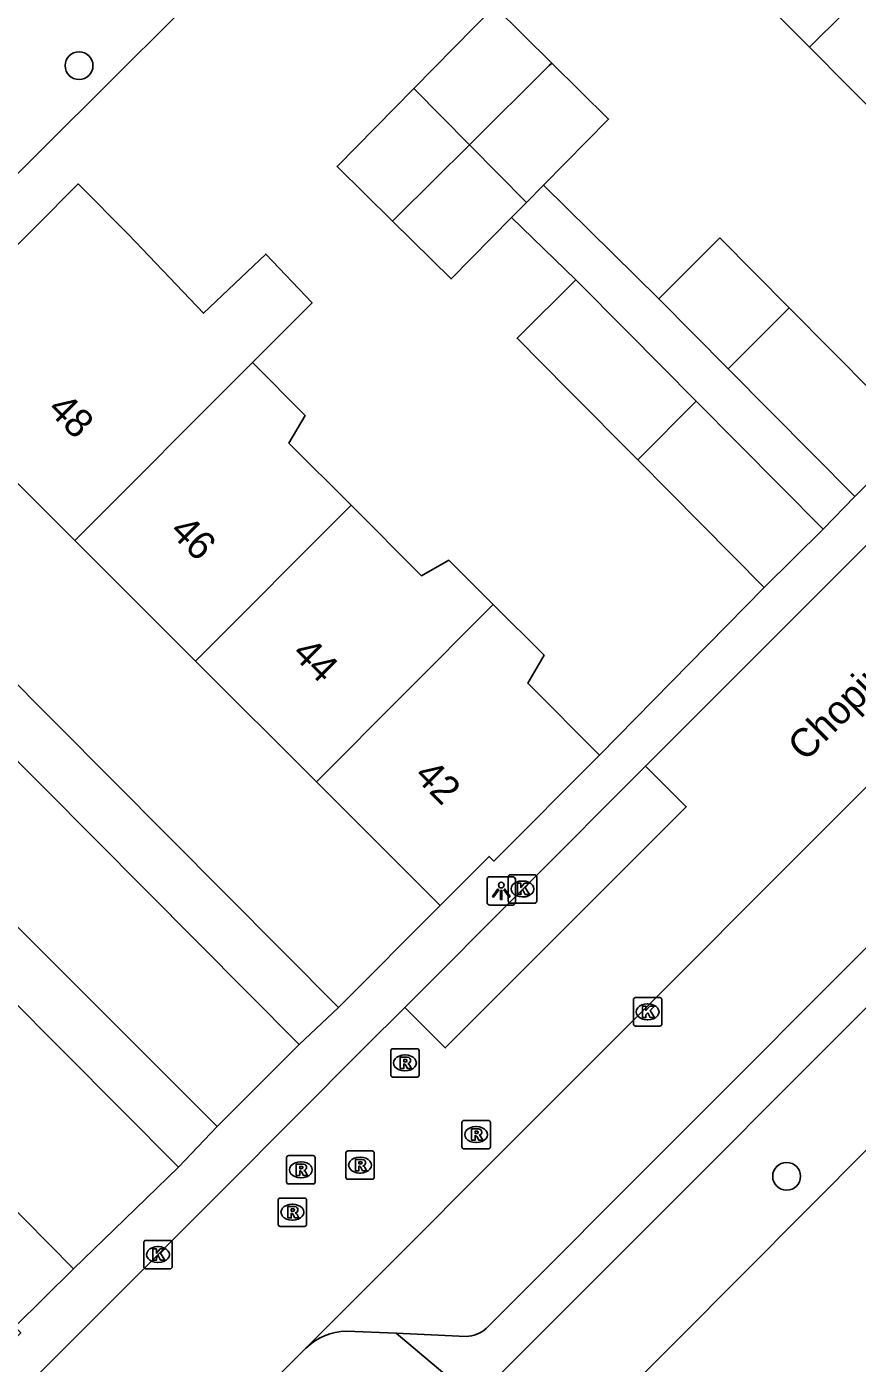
# Model space of a CAD drawing. Extents: x 159040 to 160094, y 381214 to 382518.
# Drawn here: x 159567.44 to 159596.64, y 381857.98 to 381904.94 of the extents above; entities that cross this region are included whole.
import ezdxf

# ---------------------------------------------------------------- set-up
doc = ezdxf.new("R2010")
doc.units = 0
for name, color, linetype in [('IMGEO_Boom', 7, 'Continuous'), ('IMGEO_Groenvoorziening', 7, 'Continuous'), ('IMGEO_Kolk', 7, 'Continuous'), ('IMGEO_Lichtpunt', 7, 'Continuous'), ('IMGEO_Muur', 7, 'Continuous'), ('IMGEO_Openbare_ruimte_label', 7, 'Continuous'), ('IMGEO_Pand', 7, 'Continuous'), ('IMGEO_Pand_nummerreeks', 7, 'Continuous'), ('IMGEO_Rijbaan_lokaal_open', 7, 'Continuous'), ('IMGEO_Rioolput', 7, 'Continuous'), ('IMGEO_Voetpad_gesloten', 7, 'Continuous'), ('IMGEO_Voetpad_open', 7, 'Continuous')]:
    doc.layers.add(name, color=color, linetype=linetype)

msp = doc.modelspace()

# ---------------------------------------------------------------- linework, layer by layer
at = {"layer": 'IMGEO_Boom'}
for centre in [(159569.276, 381903.573), (159594.152, 381864.548)]:
    msp.add_circle(centre, 0.489, dxfattribs=at)
at = {"layer": 'IMGEO_Groenvoorziening'}
for points in [[(159589.278, 381921.821), (159568, 381900.661), (159563.471, 381896.127), (159558.1, 381890.869), (159558.473, 381890.495)], [(159603.938, 381872.48), (159585.786, 381854.246)]]:
    msp.add_lwpolyline(points, dxfattribs=at)
at = {"layer": 'IMGEO_Kolk'}
for p, q in [((159584.367, 381874.218), (159584.367, 381875.07)), ((159584.442, 381875.144), (159585.294, 381875.144)), ((159584.855, 381874.924), (159584.88, 381874.924)), ((159585.368, 381875.07), (159585.368, 381874.218)), ((159584.878, 381874.364), (159584.853, 381874.364)), ((159585.294, 381874.144), (159584.442, 381874.144)), ((159588.765, 381869.9), (159588.765, 381870.752)), ((159588.84, 381870.826), (159589.692, 381870.826)), ((159589.253, 381870.606), (159589.278, 381870.606)), ((159589.766, 381870.752), (159589.766, 381869.9)), ((159589.692, 381869.826), (159588.84, 381869.826)), ((159589.276, 381870.046), (159589.251, 381870.046)), ((159571.552, 381861.371), (159571.552, 381862.223)), ((159571.627, 381862.297), (159572.479, 381862.297)), ((159572.553, 381862.223), (159572.553, 381861.371)), ((159572.04, 381862.077), (159572.065, 381862.077)), ((159572.479, 381861.297), (159571.627, 381861.297)), ((159572.063, 381861.517), (159572.038, 381861.517))]:
    msp.add_line(p, q, dxfattribs=at)
for points in [[(159584.367, 381874.218), (159584.367, 381875.07)], [(159584.442, 381875.144), (159585.294, 381875.144)], [(159584.688, 381874.844), (159584.811, 381874.844), (159584.811, 381874.693), (159584.941, 381874.844), (159585.105, 381874.844), (159584.959, 381874.693), (159585.112, 381874.444), (159584.96, 381874.444), (159584.875, 381874.608), (159584.811, 381874.541), (159584.811, 381874.444), (159584.688, 381874.444), (159584.688, 381874.844)], [(159585.368, 381875.07), (159585.368, 381874.218)], [(159585.294, 381874.144), (159584.442, 381874.144)], [(159588.765, 381869.9), (159588.765, 381870.752)], [(159588.84, 381870.826), (159589.692, 381870.826)], [(159589.766, 381870.752), (159589.766, 381869.9)], [(159589.086, 381870.526), (159589.209, 381870.526), (159589.209, 381870.375), (159589.339, 381870.526), (159589.503, 381870.526), (159589.357, 381870.375), (159589.51, 381870.126), (159589.358, 381870.126), (159589.273, 381870.29), (159589.209, 381870.223), (159589.209, 381870.126), (159589.086, 381870.126), (159589.086, 381870.526)], [(159589.692, 381869.826), (159588.84, 381869.826)], [(159571.552, 381861.371), (159571.552, 381862.223)], [(159571.627, 381862.297), (159572.479, 381862.297)], [(159572.553, 381862.223), (159572.553, 381861.371)], [(159571.873, 381861.997), (159571.996, 381861.997), (159571.996, 381861.846), (159572.126, 381861.997), (159572.29, 381861.997), (159572.144, 381861.846), (159572.297, 381861.597), (159572.145, 381861.597), (159572.06, 381861.761), (159571.996, 381861.694), (159571.996, 381861.597), (159571.873, 381861.597), (159571.873, 381861.997)], [(159572.479, 381861.297), (159571.627, 381861.297)]]:
    msp.add_lwpolyline(points, dxfattribs=at)
for centre, start, end in [((159584.444, 381875.068), 91.552, 178.448), ((159584.444, 381875.068), 91.552, 178.448), ((159585.292, 381875.068), 1.552, 88.448), ((159585.292, 381875.068), 1.552, 88.448), ((159584.444, 381874.22), 181.552, 268.448), ((159584.444, 381874.22), 181.552, 268.448), ((159585.292, 381874.22), 271.552, 358.448), ((159585.292, 381874.22), 271.552, 358.448), ((159588.842, 381870.75), 91.552, 178.448), ((159588.842, 381870.75), 91.552, 178.448), ((159589.69, 381870.75), 1.552, 88.448), ((159589.69, 381870.75), 1.552, 88.448), ((159588.842, 381869.902), 181.552, 268.448), ((159588.842, 381869.902), 181.552, 268.448), ((159589.69, 381869.902), 271.552, 358.448), ((159589.69, 381869.902), 271.552, 358.448), ((159571.629, 381862.221), 91.552, 178.448), ((159571.629, 381862.221), 91.552, 178.448), ((159572.477, 381862.221), 1.552, 88.448), ((159572.477, 381862.221), 1.552, 88.448), ((159571.629, 381861.373), 181.552, 268.448), ((159571.629, 381861.373), 181.552, 268.448), ((159572.477, 381861.373), 271.552, 358.448), ((159572.477, 381861.373), 271.552, 358.448)]:
    msp.add_arc(centre, 0.0765, start, end, dxfattribs=at)
for centre, major_axis, ratio, start_param, end_param in [((159584.854, 381874.644), (-0.387, 0.002), 0.722429, 4.712389, 7.853982), ((159584.879, 381874.644), (-0.39, 0.002), 0.717154, 1.570796, 4.712389), ((159589.252, 381870.326), (-0.387, 0.002), 0.722429, 4.712389, 7.853982), ((159589.277, 381870.326), (-0.39, 0.002), 0.717154, 1.570796, 4.712389), ((159572.039, 381861.797), (-0.387, 0.002), 0.722429, 4.712389, 7.853982), ((159572.064, 381861.797), (-0.39, 0.002), 0.717154, 1.570796, 4.712389)]:
    msp.add_ellipse(centre, major_axis=major_axis, ratio=ratio, start_param=start_param, end_param=end_param, dxfattribs=at)
at = {"layer": 'IMGEO_Lichtpunt'}
for p, q in [((159583.622, 381874.98), (159583.622, 381874.173)), ((159583.622, 381874.98), (159583.622, 381874.173)), ((159584.524, 381875.075), (159583.716, 381875.075)), ((159584.524, 381875.075), (159583.716, 381875.075)), ((159584.618, 381874.173), (159584.618, 381874.98)), ((159584.618, 381874.173), (159584.618, 381874.98)), ((159583.716, 381874.079), (159584.524, 381874.079)), ((159583.716, 381874.079), (159584.524, 381874.079))]:
    msp.add_line(p, q, dxfattribs=at)
for points in [[(159583.996, 381874.644), (159584.035, 381874.616), (159583.847, 381874.354), (159583.809, 381874.381), (159583.996, 381874.644)], [(159584.098, 381874.596), (159584.145, 381874.596), (159584.145, 381874.274), (159584.098, 381874.274), (159584.098, 381874.596)], [(159584.208, 381874.616), (159584.246, 381874.643), (159584.433, 381874.381), (159584.394, 381874.353), (159584.208, 381874.616)]]:
    msp.add_lwpolyline(points, dxfattribs=at)
msp.add_circle((159584.121, 381874.778), 0.0994, dxfattribs=at)
for centre, start, end in [((159583.716, 381874.98), 90, 180), ((159583.716, 381874.98), 90, 180), ((159584.524, 381874.98), 0, 90), ((159584.524, 381874.98), 0, 90), ((159583.716, 381874.173), 180, 270), ((159583.716, 381874.173), 180, 270), ((159584.524, 381874.173), 270, 0), ((159584.524, 381874.173), 270, 360)]:
    msp.add_arc(centre, 0.0946, start, end, dxfattribs=at)
at = {"layer": 'IMGEO_Muur'}
for points in [[(159590.739, 381882.564), (159593.365, 381885.235)], [(159587.579, 381879.348), (159590.739, 381882.564)]]:
    msp.add_lwpolyline(points, dxfattribs=at)
at = {"layer": 'IMGEO_Pand'}
for points in [[(159601.011, 381910.228), (159594.957, 381904.223)], [(159594.957, 381904.223), (159592.168, 381907.035), (159591.896, 381906.765), (159590.456, 381908.217)], [(159581.042, 381902.767), (159583.883, 381905.648), (159585.895, 381903.663)], [(159598.882, 381899.658), (159597.37, 381901.183), (159597.673, 381901.484), (159594.957, 381904.223)], [(159585.895, 381903.663), (159585.807, 381903.575), (159582.999, 381900.793)], [(159585.895, 381903.663), (159587.893, 381901.693), (159585.607, 381899.374)], [(159580.297, 381898.11), (159578.347, 381900.033), (159581.042, 381902.767)], [(159582.999, 381900.793), (159581.042, 381902.767)], [(159582.999, 381900.793), (159580.449, 381898.264), (159580.297, 381898.11)], [(159582.999, 381900.793), (159585.008, 381898.767)], [(159569.13, 381886.893), (159564.779, 381891.239), (159566.506, 381892.968), (159564.693, 381894.855), (159569.247, 381899.415), (159571.02, 381897.644), (159573.647, 381894.872), (159575.841, 381896.952), (159577.467, 381895.237), (159575.37, 381893.138)], [(159585.607, 381899.374), (159585.008, 381898.767)], [(159585.008, 381898.767), (159584.485, 381898.236)], [(159584.485, 381898.236), (159582.358, 381896.079), (159580.297, 381898.11)], [(159589.655, 381895.383), (159591.81, 381897.52), (159594.248, 381895.062)], [(159588.917, 381889.719), (159586.47, 381892.187), (159584.679, 381893.994), (159586.748, 381896.045)], [(159586.748, 381896.045), (159588.539, 381894.239), (159590.977, 381891.781)], [(159592.093, 381892.925), (159589.655, 381895.383)], [(159594.248, 381895.062), (159592.093, 381892.925)], [(159594.248, 381895.062), (159598.702, 381890.571)], [(159569.13, 381886.893), (159575.37, 381893.138)], [(159575.37, 381893.138), (159577.225, 381891.286), (159576.656, 381890.306), (159578.841, 381888.124)], [(159596.547, 381888.434), (159592.093, 381892.925)], [(159588.917, 381889.719), (159590.977, 381891.781)], [(159590.977, 381891.781), (159595.433, 381887.287)], [(159598.702, 381890.571), (159596.547, 381888.434)], [(159593.365, 381885.235), (159588.917, 381889.719)], [(159578.841, 381888.124), (159573.375, 381882.653)], [(159578.841, 381888.124), (159581.32, 381885.647), (159582.282, 381886.192), (159583.839, 381884.637)], [(159595.433, 381887.287), (159593.365, 381885.235)], [(159573.375, 381882.653), (159569.13, 381886.893)], [(159583.839, 381884.637), (159577.62, 381878.413)], [(159583.839, 381884.637), (159585.625, 381882.854), (159585.051, 381881.873), (159587.579, 381879.348)], [(159577.62, 381878.413), (159573.375, 381882.653)], [(159587.579, 381879.348), (159583.859, 381875.622), (159583.692, 381875.789), (159581.972, 381874.067)], [(159581.972, 381874.067), (159577.62, 381878.413)], [(159569.083, 381861.3), (159564.76, 381865.66)], [(159563.284, 381855.137), (159567.226, 381859.045), (159567.019, 381859.254), (159569.083, 381861.3)]]:
    msp.add_lwpolyline(points, dxfattribs=at)
at = {"layer": 'IMGEO_Rijbaan_lokaal_open'}
for points in [[(159589.196, 381878.96), (159594.035, 381883.801), (159599.887, 381889.654), (159601.163, 381890.932)], [(159557.12, 381889.181), (159559.039, 381887.253), (159577.013, 381869.174)], [(159606.476, 381887.753), (159577.251, 381858.509)], [(159553.896, 381886.533), (159554.166, 381886.262), (159556.177, 381884.244), (159574.13, 381866.294)], [(159589.196, 381878.96), (159590.622, 381877.535), (159582.151, 381869.061), (159580.725, 381870.485)], [(159551.927, 381841.665), (159553.641, 381843.407), (159559.508, 381849.265), (159571.766, 381861.508), (159574.381, 381864.12), (159579.3, 381869.059), (159580.725, 381870.485)], [(159577.013, 381869.174), (159574.13, 381866.294)], [(159577.251, 381858.509), (159576.162, 381857.416), (159575.313, 381856.565)]]:
    msp.add_lwpolyline(points, dxfattribs=at)
at = {"layer": 'IMGEO_Rioolput'}
for p, q in [((159580.233, 381868.106), (159580.233, 381868.958)), ((159580.308, 381869.032), (159581.16, 381869.032)), ((159580.721, 381868.812), (159580.746, 381868.812)), ((159581.234, 381868.958), (159581.234, 381868.106)), ((159580.744, 381868.252), (159580.719, 381868.252)), ((159581.16, 381868.032), (159580.308, 381868.032)), ((159582.738, 381865.587), (159582.738, 381866.439)), ((159582.813, 381866.513), (159583.665, 381866.513)), ((159583.739, 381866.439), (159583.739, 381865.587)), ((159583.226, 381866.293), (159583.251, 381866.293)), ((159578.73, 381865.443), (159579.582, 381865.443)), ((159583.665, 381865.513), (159582.813, 381865.513)), ((159583.249, 381865.733), (159583.224, 381865.733)), ((159576.575, 381864.352), (159576.575, 381865.204)), ((159576.65, 381865.278), (159577.502, 381865.278)), ((159577.063, 381865.058), (159577.088, 381865.058)), ((159577.576, 381865.204), (159577.576, 381864.352)), ((159578.655, 381864.517), (159578.655, 381865.369)), ((159579.143, 381865.223), (159579.168, 381865.223)), ((159579.656, 381865.369), (159579.656, 381864.517)), ((159577.086, 381864.498), (159577.061, 381864.498)), ((159579.582, 381864.443), (159578.73, 381864.443)), ((159579.166, 381864.663), (159579.141, 381864.663)), ((159577.502, 381864.278), (159576.65, 381864.278)), ((159576.276, 381862.859), (159576.276, 381863.711)), ((159576.351, 381863.785), (159577.203, 381863.785)), ((159576.764, 381863.565), (159576.789, 381863.565)), ((159577.277, 381863.711), (159577.277, 381862.859)), ((159577.203, 381862.785), (159576.351, 381862.785)), ((159576.787, 381863.005), (159576.762, 381863.005))]:
    msp.add_line(p, q, dxfattribs=at)
for points in [[(159580.233, 381868.106), (159580.233, 381868.958)], [(159580.308, 381869.032), (159581.16, 381869.032)], [(159580.822, 381868.73), (159580.57, 381868.732), (159580.57, 381868.332)], [(159581.234, 381868.958), (159581.234, 381868.106)], [(159580.57, 381868.332), (159580.694, 381868.332), (159580.694, 381868.494), (159580.705, 381868.494)], [(159580.748, 381868.651), (159580.694, 381868.651), (159580.694, 381868.57)], [(159580.694, 381868.57), (159580.746, 381868.57)], [(159580.752, 381868.465), (159580.823, 381868.332), (159580.963, 381868.332), (159580.898, 381868.458)], [(159581.16, 381868.032), (159580.308, 381868.032)], [(159582.738, 381865.587), (159582.738, 381866.439)], [(159582.813, 381866.513), (159583.665, 381866.513)], [(159583.739, 381866.439), (159583.739, 381865.587)], [(159583.327, 381866.211), (159583.075, 381866.213), (159583.075, 381865.813)], [(159583.075, 381865.813), (159583.199, 381865.813), (159583.199, 381865.975), (159583.21, 381865.975)], [(159583.253, 381866.132), (159583.199, 381866.132), (159583.199, 381866.051)], [(159583.199, 381866.051), (159583.251, 381866.051)], [(159583.257, 381865.946), (159583.328, 381865.813), (159583.468, 381865.813), (159583.403, 381865.939)], [(159578.73, 381865.443), (159579.582, 381865.443)], [(159583.665, 381865.513), (159582.813, 381865.513)], [(159576.575, 381864.352), (159576.575, 381865.204)], [(159576.65, 381865.278), (159577.502, 381865.278)], [(159577.164, 381864.976), (159576.912, 381864.978), (159576.912, 381864.578)], [(159577.576, 381865.204), (159577.576, 381864.352)], [(159578.655, 381864.517), (159578.655, 381865.369)], [(159579.244, 381865.141), (159578.992, 381865.143), (159578.992, 381864.743)], [(159578.992, 381864.743), (159579.116, 381864.743), (159579.116, 381864.905), (159579.127, 381864.905)], [(159579.17, 381865.062), (159579.116, 381865.062), (159579.116, 381864.981)], [(159579.116, 381864.981), (159579.168, 381864.981)], [(159579.656, 381865.369), (159579.656, 381864.517)], [(159576.912, 381864.578), (159577.036, 381864.578), (159577.036, 381864.74), (159577.047, 381864.74)], [(159577.09, 381864.897), (159577.036, 381864.897), (159577.036, 381864.816)], [(159577.036, 381864.816), (159577.088, 381864.816)], [(159577.094, 381864.711), (159577.165, 381864.578), (159577.305, 381864.578), (159577.24, 381864.704)], [(159579.582, 381864.443), (159578.73, 381864.443)], [(159579.174, 381864.876), (159579.245, 381864.743), (159579.385, 381864.743), (159579.32, 381864.869)], [(159577.502, 381864.278), (159576.65, 381864.278)], [(159576.276, 381862.859), (159576.276, 381863.711)], [(159576.351, 381863.785), (159577.203, 381863.785)], [(159577.277, 381863.711), (159577.277, 381862.859)], [(159576.865, 381863.483), (159576.613, 381863.485), (159576.613, 381863.085)], [(159576.613, 381863.085), (159576.737, 381863.085), (159576.737, 381863.247), (159576.748, 381863.247)], [(159576.791, 381863.404), (159576.737, 381863.404), (159576.737, 381863.323)], [(159576.737, 381863.323), (159576.789, 381863.323)], [(159576.795, 381863.218), (159576.866, 381863.085), (159577.006, 381863.085), (159576.941, 381863.211)], [(159577.203, 381862.785), (159576.351, 381862.785)]]:
    msp.add_lwpolyline(points, dxfattribs=at)
for centre, radius, start, end in [((159580.31, 381868.956), 0.0765, 91.552, 178.448), ((159580.31, 381868.956), 0.0765, 91.552, 178.448), ((159580.821, 381868.62), 0.109, 350.3612, 89.416), ((159581.158, 381868.956), 0.0765, 1.552, 88.448), ((159581.158, 381868.956), 0.0765, 1.552, 88.448), ((159580.704, 381868.441), 0.0533, 26.0293, 88.6989), ((159580.73, 381868.759), 0.19, 274.7715, 282.9687), ((159580.754, 381868.555), 0.0964, 77.0061, 93.1865), ((159580.768, 381868.612), 0.0378, 276.6634, 79.6772), ((159580.819, 381868.62), 0.112, 277.5842, 350.9817), ((159580.803, 381868.405), 0.108, 29.5134, 73.7905), ((159580.31, 381868.108), 0.0765, 181.552, 268.448), ((159580.31, 381868.108), 0.0765, 181.552, 268.448), ((159581.158, 381868.108), 0.0765, 271.552, 358.448), ((159581.158, 381868.108), 0.0765, 271.552, 358.448), ((159582.815, 381866.437), 0.0765, 91.552, 178.448), ((159582.815, 381866.437), 0.0765, 91.552, 178.448), ((159583.663, 381866.437), 0.0765, 1.552, 88.448), ((159583.663, 381866.437), 0.0765, 1.552, 88.448), ((159583.209, 381865.922), 0.0533, 26.0293, 88.6989), ((159583.235, 381866.24), 0.19, 274.7715, 282.9687), ((159583.259, 381866.036), 0.0964, 77.0061, 93.1865), ((159583.273, 381866.093), 0.0378, 276.6634, 79.6772), ((159583.326, 381866.101), 0.109, 350.3612, 89.416), ((159583.324, 381866.101), 0.112, 277.5842, 350.9817), ((159583.308, 381865.886), 0.108, 29.5134, 73.7905), ((159578.732, 381865.367), 0.0765, 91.552, 178.448), ((159578.732, 381865.367), 0.0765, 91.552, 178.448), ((159579.58, 381865.367), 0.0765, 1.552, 88.448), ((159579.58, 381865.367), 0.0765, 1.552, 88.448), ((159582.815, 381865.589), 0.0765, 181.552, 268.448), ((159582.815, 381865.589), 0.0765, 181.552, 268.448), ((159583.663, 381865.589), 0.0765, 271.552, 358.448), ((159583.663, 381865.589), 0.0765, 271.552, 358.448), ((159576.652, 381865.202), 0.0765, 91.552, 178.448), ((159576.652, 381865.202), 0.0765, 91.552, 178.448), ((159577.163, 381864.866), 0.109, 350.3612, 89.416), ((159577.5, 381865.202), 0.0765, 1.552, 88.448), ((159577.5, 381865.202), 0.0765, 1.552, 88.448), ((159579.126, 381864.852), 0.0533, 26.0293, 88.6989), ((159579.152, 381865.17), 0.19, 274.7715, 282.9687), ((159579.176, 381864.966), 0.0964, 77.0061, 93.1865), ((159579.19, 381865.023), 0.0378, 276.6634, 79.6772), ((159579.243, 381865.031), 0.109, 350.3612, 89.416), ((159579.241, 381865.031), 0.112, 277.5842, 350.9817), ((159579.225, 381864.816), 0.108, 29.5134, 73.7905), ((159577.046, 381864.687), 0.0533, 26.0293, 88.6989), ((159577.072, 381865.005), 0.19, 274.7715, 282.9687), ((159577.096, 381864.801), 0.0964, 77.0061, 93.1865), ((159577.11, 381864.858), 0.0378, 276.6634, 79.6772), ((159577.161, 381864.866), 0.112, 277.5842, 350.9817), ((159577.145, 381864.651), 0.108, 29.5134, 73.7905), ((159578.732, 381864.519), 0.0765, 181.552, 268.448), ((159578.732, 381864.519), 0.0765, 181.552, 268.448), ((159579.58, 381864.519), 0.0765, 271.552, 358.448), ((159579.58, 381864.519), 0.0765, 271.552, 358.448), ((159576.652, 381864.354), 0.0765, 181.552, 268.448), ((159576.652, 381864.354), 0.0765, 181.552, 268.448), ((159577.5, 381864.354), 0.0765, 271.552, 358.448), ((159577.5, 381864.354), 0.0765, 271.552, 358.448), ((159576.353, 381863.709), 0.0765, 91.552, 178.448), ((159576.353, 381863.709), 0.0765, 91.552, 178.448), ((159577.201, 381863.709), 0.0765, 1.552, 88.448), ((159577.201, 381863.709), 0.0765, 1.552, 88.448), ((159576.747, 381863.194), 0.0533, 26.0293, 88.6989), ((159576.773, 381863.512), 0.19, 274.7715, 282.9687), ((159576.797, 381863.308), 0.0964, 77.0061, 93.1865), ((159576.811, 381863.365), 0.0378, 276.6634, 79.6772), ((159576.864, 381863.373), 0.109, 350.3612, 89.416), ((159576.862, 381863.373), 0.112, 277.5842, 350.9817), ((159576.846, 381863.158), 0.108, 29.5134, 73.7905), ((159576.353, 381862.861), 0.0765, 181.552, 268.448), ((159576.353, 381862.861), 0.0765, 181.552, 268.448), ((159577.201, 381862.861), 0.0765, 271.552, 358.448), ((159577.201, 381862.861), 0.0765, 271.552, 358.448)]:
    msp.add_arc(centre, radius, start, end, dxfattribs=at)
for centre, major_axis, ratio, start_param, end_param in [((159580.72, 381868.532), (-0.387, 0.002), 0.722429, 4.712389, 7.853982), ((159580.745, 381868.532), (-0.39, 0.002), 0.717154, 1.570796, 4.712389), ((159583.225, 381866.013), (-0.387, 0.002), 0.722429, 4.712389, 7.853982), ((159583.25, 381866.013), (-0.39, 0.002), 0.717154, 1.570796, 4.712389), ((159577.062, 381864.778), (-0.387, 0.002), 0.722429, 4.712389, 7.853982), ((159577.087, 381864.778), (-0.39, 0.002), 0.717154, 1.570796, 4.712389), ((159579.142, 381864.943), (-0.387, 0.002), 0.722429, 4.712389, 7.853982), ((159579.167, 381864.943), (-0.39, 0.002), 0.717154, 1.570796, 4.712389), ((159576.763, 381863.285), (-0.387, 0.002), 0.722429, 4.712389, 7.853982), ((159576.788, 381863.285), (-0.39, 0.002), 0.717154, 1.570796, 4.712389)]:
    msp.add_ellipse(centre, major_axis=major_axis, ratio=ratio, start_param=start_param, end_param=end_param, dxfattribs=at)
at = {"layer": 'IMGEO_Voetpad_gesloten'}
msp.add_arc((159921.227, 381577.024), 490.35, 133.4873, 138.11359, dxfattribs=at)
at = {"layer": 'IMGEO_Voetpad_open'}
for points in [[(159589.655, 381895.383), (159585.607, 381899.374)], [(159584.485, 381898.236), (159586.748, 381896.045)], [(159583.589, 381859.199), (159617.794, 381893.446)], [(159558.473, 381890.495), (159578.403, 381870.481)], [(159595.433, 381887.287), (159596.547, 381888.434)], [(159572.767, 381864.87), (159552.531, 381885.198)], [(159587.579, 381879.348), (159590.739, 381882.564), (159593.365, 381885.235)], [(159580.725, 381870.485), (159589.196, 381878.96)], [(159584.054, 381857.571), (159601.461, 381874.976), (159603.938, 381872.48)], [(159578.403, 381870.481), (159581.972, 381874.067)], [(159577.013, 381869.174), (159578.403, 381870.481)], [(159574.13, 381866.294), (159572.767, 381864.87)], [(159569.083, 381861.3), (159570.507, 381862.68), (159572.767, 381864.87)], [(159580.423, 381859.031), (159578.681, 381859.109)], [(159583.931, 381856.088), (159580.423, 381859.031)], [(159580.423, 381859.031), (159582.882, 381858.922)]]:
    msp.add_lwpolyline(points, dxfattribs=at)
for centre, radius, start, end in [((159578.709, 381857.038), 2.071, 90.7769, 134.747), ((159582.869, 381859.996), 1.074, 270.6896, 312.1005)]:
    msp.add_arc(centre, radius, start, end, dxfattribs=at)

# ---------------------------------------------------------------- texts
at = {"layer": 'IMGEO_Openbare_ruimte_label'}
msp.add_text('Chopinlaan', height=1, rotation=45, dxfattribs=at).set_placement((159594.805, 381879.089))
at = {"layer": 'IMGEO_Pand_nummerreeks'}
for s, rotation, p in [('48', 315.0343, (159568.125, 381891.456)), ('46', 315.035, (159572.422, 381887.167)), ('44', 315.035, (159576.72, 381882.874)), ('42', 315.035, (159581.016, 381878.583))]:
    msp.add_text(s, height=1, rotation=rotation, dxfattribs=at).set_placement(p)

doc.saveas('drawing.dxf')
